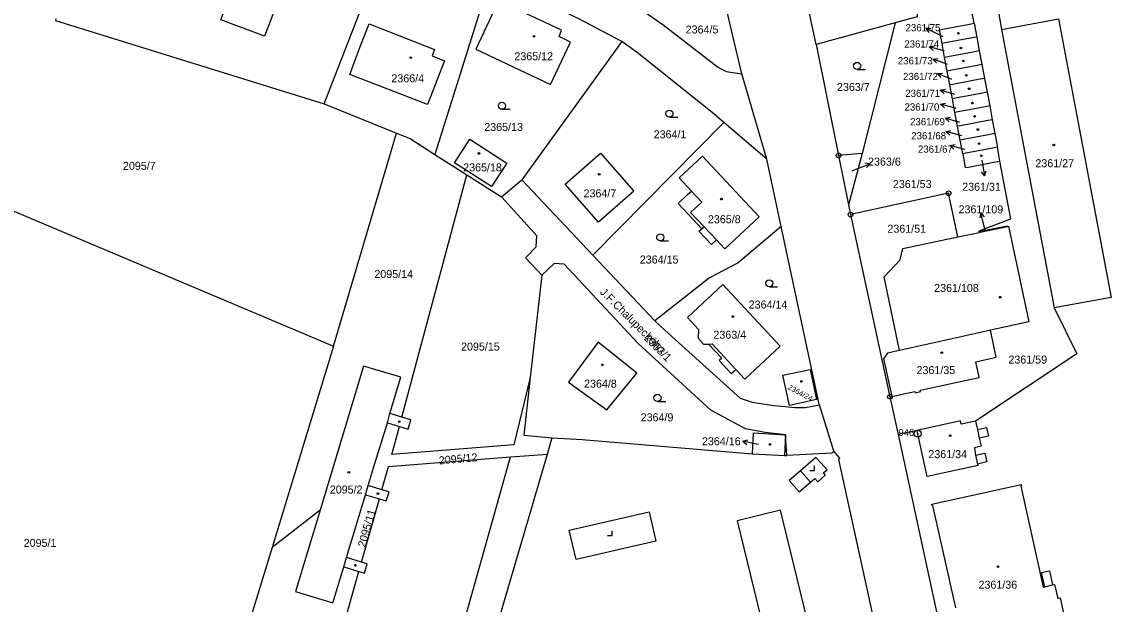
# Model space of a CAD drawing. Extents: x -733394 to -722299, y -1082822 to -1075049.
# Drawn here: x -729218.9 to -728987.5, y -1079755.7 to -1079631.8 of the extents above; entities that cross this region are included whole.
import ezdxf

# ---------------------------------------------------------------- set-up
doc = ezdxf.new("R2010")
doc.units = 0
for name, color, linetype in [('Hranice parcel', 7, 'Continuous'), ('Parcelní čísla', 7, 'Continuous'), ('Pop  PČ popisy', 7, 'Continuous'), ('Vnitřní kresba', 7, 'Continuous'), ('Značky bodu BP', 7, 'Continuous'), ('Značky budov', 7, 'Continuous'), ('Značky kultur', 7, 'Continuous')]:
    doc.layers.add(name, color=color, linetype=linetype)

msp = doc.modelspace()

# ---------------------------------------------------------------- linework, layer by layer
at = {"layer": 'Hranice parcel'}
for p, q in [((-729154.66, -1079649.28), (-729141.47, -1079615.15)), ((-729065.9, -1079642.93), (-729072.23, -1079616.08)), ((-729120.05, -1079624.67), (-729131.12, -1079660.03)), ((-729033.35, -1079632.08), (-729050.13, -1079636.65)), ((-729033.35, -1079632.08), (-729040.35, -1079659.87)), ((-729016.57, -1079632.16), (-729016.02, -1079635.09)), ((-729010.75, -1079633.49), (-728999.57, -1079692.68)), ((-729091.45, -1079636.06), (-729112.66, -1079665.46)), ((-729050.13, -1079636.65), (-729045.36, -1079660.26)), ((-729022.85, -1079639.41), (-729023.4, -1079636.48)), ((-729016.02, -1079635.09), (-729015.47, -1079638.02)), ((-729022.3, -1079642.34), (-729022.85, -1079639.41)), ((-729015.47, -1079638.02), (-729014.92, -1079640.95)), ((-729014.92, -1079640.95), (-729014.37, -1079643.88)), ((-729060.6, -1079661.06), (-729065.9, -1079642.93)), ((-729021.75, -1079645.27), (-729022.3, -1079642.34)), ((-729014.37, -1079643.88), (-729013.82, -1079646.81)), ((-729021.2, -1079648.2), (-729021.75, -1079645.27)), ((-729020.65, -1079651.13), (-729021.2, -1079648.2)), ((-729013.82, -1079646.81), (-729013.27, -1079649.74)), ((-729154.66, -1079649.28), (-729139.29, -1079655.49)), ((-729020.1, -1079654.05), (-729020.65, -1079651.13)), ((-729013.27, -1079649.74), (-729012.73, -1079652.67)), ((-729097.58, -1079681.44), (-729069.74, -1079653.26)), ((-729060.6, -1079661.06), (-729069.74, -1079653.26)), ((-729012.73, -1079652.67), (-729012.18, -1079655.6)), ((-729152.68, -1079700.84), (-729139.29, -1079655.49)), ((-729019.55, -1079656.98), (-729020.1, -1079654.05)), ((-729012.18, -1079655.6), (-729011.63, -1079658.53)), ((-729019, -1079659.91), (-729019.55, -1079656.98)), ((-729131.12, -1079660.03), (-729124.32, -1079664.37)), ((-729040.35, -1079659.87), (-729045.36, -1079660.26)), ((-729045.36, -1079660.26), (-729043.25, -1079670.76)), ((-729040.35, -1079659.87), (-729043.25, -1079670.76)), ((-729011.08, -1079661.46), (-729011.63, -1079658.53)), ((-729057.55, -1079675.35), (-729060.6, -1079661.06)), ((-729138.16, -1079715.88), (-729124.32, -1079664.37)), ((-729124.32, -1079664.37), (-729116.96, -1079669.08)), ((-729116.96, -1079669.08), (-729112.66, -1079665.46)), ((-729112.66, -1079665.46), (-729097.58, -1079681.44)), ((-729043.25, -1079670.76), (-729042.84, -1079672.82)), ((-729042.84, -1079672.82), (-729034.46, -1079711.56)), ((-729020.07, -1079677.59), (-729015.44, -1079676.62)), ((-729015.44, -1079676.62), (-729015.26, -1079676.58)), ((-729015.26, -1079676.58), (-729009.46, -1079675.36)), ((-729097.58, -1079681.44), (-729084.39, -1079695.42)), ((-729108.42, -1079685.68), (-729110.88, -1079707.5)), ((-729152.68, -1079700.84), (-729165.69, -1079743.6)), ((-729046.38, -1079723.17), (-729049.44, -1079713.28)), ((-729034.46, -1079711.56), (-729034.07, -1079711.48)), ((-729034.46, -1079711.56), (-729032.72, -1079719.6)), ((-729056.38, -1079724.05), (-729056.63, -1079719.64)), ((-729028.7, -1079718.72), (-729032.72, -1079719.6)), ((-729154.2, -1079863.45), (-729115.09, -1079724.37)), ((-729140.28, -1079836.77), (-729107.23, -1079723.75)), ((-729115.09, -1079724.37), (-729107.23, -1079723.75)), ((-729146.72, -1079746.73), (-729142.94, -1079733.28)), ((-729155.52, -1079735.68), (-729165.69, -1079743.6)), ((-729165.69, -1079743.6), (-729190.15, -1079823.11))]:
    msp.add_line(p, q, dxfattribs=at)
for points in [[(-729050.13, -1079636.65), (-729050.4, -1079635.29), (-729057.1, -1079604.4)], [(-729176.61, -1079631.4), (-729168.23, -1079609.38), (-729158.88, -1079612.93), (-729167.33, -1079634.93), (-729176.61, -1079631.4)], [(-729028.91, -1079622.88), (-729013.1, -1079619.89), (-729010.75, -1079633.49)], [(-729091.45, -1079636.06), (-729100.72, -1079631.13), (-729106.41, -1079628.38), (-729117.96, -1079623.87), (-729118.66, -1079624.39)], [(-729095.56, -1079624.85), (-729086.3, -1079629.96), (-729082.69, -1079632.41), (-729071.08, -1079641.44), (-729069.27, -1079642.42), (-729065.9, -1079642.93)], [(-729117.62, -1079627.37), (-729119.61, -1079631.64), (-729122.47, -1079637.69), (-729106.58, -1079645.16), (-729102.32, -1079636.14), (-729104.77, -1079635), (-729104.24, -1079633.61), (-729107.68, -1079632), (-729117.62, -1079627.37)], [(-729028.74, -1079629.32), (-729028.69, -1079630.81), (-729033.35, -1079632.08)], [(-729016.57, -1079632.16), (-729017.18, -1079628.92), (-729028.74, -1079629.32)], [(-729211.71, -1079631.13), (-729211.77, -1079631.56), (-729154.66, -1079649.28)], [(-729129.09, -1079640.14), (-729132.73, -1079649.42), (-729149.23, -1079643.02), (-729146.87, -1079636.77), (-729145.12, -1079632.31), (-729134.83, -1079636.34), (-729131.21, -1079637.76), (-729131.75, -1079639.1), (-729129.09, -1079640.14)], [(-729023.4, -1079636.48), (-729023.94, -1079633.55), (-729023.29, -1079633.42), (-729017.9, -1079632.41), (-729016.57, -1079632.16)], [(-729010.75, -1079633.49), (-728998.64, -1079631.2), (-728987.45, -1079690.43), (-728999.57, -1079692.68)], [(-729069.74, -1079653.26), (-729071.91, -1079651.41), (-729088.08, -1079638.42), (-729091.45, -1079636.06)], [(-729016.02, -1079635.09), (-729017.35, -1079635.34), (-729022.74, -1079636.35), (-729023.4, -1079636.48)], [(-729015.47, -1079638.02), (-729016.8, -1079638.27), (-729022.19, -1079639.28), (-729022.85, -1079639.41)], [(-729014.92, -1079640.95), (-729016.25, -1079641.2), (-729021.64, -1079642.21), (-729022.3, -1079642.34)], [(-729014.37, -1079643.88), (-729015.7, -1079644.13), (-729021.09, -1079645.14), (-729021.75, -1079645.27)], [(-729013.82, -1079646.81), (-729015.15, -1079647.06), (-729020.54, -1079648.07), (-729021.2, -1079648.2)], [(-729013.27, -1079649.74), (-729014.6, -1079649.99), (-729019.99, -1079651), (-729020.65, -1079651.13)], [(-729012.73, -1079652.67), (-729014.05, -1079652.92), (-729019.44, -1079653.93), (-729020.1, -1079654.05)], [(-729139.29, -1079655.49), (-729136.38, -1079656.67), (-729131.12, -1079660.03)], [(-729012.18, -1079655.6), (-729013.5, -1079655.85), (-729018.89, -1079656.86), (-729019.55, -1079656.98)], [(-729126.95, -1079661.81), (-729123.72, -1079656.81), (-729115.86, -1079661.88), (-729119.08, -1079666.88), (-729126.95, -1079661.81)], [(-729088.87, -1079667.83), (-729096.4, -1079674.44), (-729103.49, -1079666.4), (-729095.93, -1079659.77), (-729088.87, -1079667.83)], [(-729071.34, -1079678.21), (-729072.39, -1079679.2), (-729075.03, -1079676.38), (-729074.44, -1079675.84), (-729079.46, -1079670.46), (-729077.45, -1079668.58), (-729076.65, -1079667.83), (-729079.22, -1079665.04), (-729074.27, -1079660.41), (-729062.25, -1079673.28), (-729069.55, -1079680.1), (-729071.34, -1079678.21)], [(-729011.63, -1079658.53), (-729012.95, -1079658.78), (-729018.34, -1079659.79), (-729019, -1079659.91)], [(-729019, -1079659.91), (-729018.45, -1079662.84), (-729017.79, -1079662.72), (-729012.4, -1079661.71), (-729011.08, -1079661.46)], [(-729245.41, -1079661.71), (-729240.31, -1079663.84), (-729152.68, -1079700.84)], [(-729015.44, -1079676.62), (-729015.49, -1079676.29), (-729008.77, -1079673.76), (-729011.08, -1079661.46)], [(-729108.42, -1079685.68), (-729111.92, -1079682), (-729109.64, -1079679.67), (-729109.47, -1079677.34), (-729116.96, -1079669.08)], [(-729020.07, -1079677.59), (-729021.99, -1079668.31), (-729042.84, -1079672.82)], [(-729057.55, -1079675.35), (-729066.72, -1079683.12), (-729072.81, -1079686.31), (-729084.39, -1079695.42)], [(-729049.44, -1079713.28), (-729049.47, -1079713.14), (-729057.55, -1079675.35)], [(-729015.26, -1079676.58), (-729015.3, -1079676.38), (-729009.48, -1079675.23), (-729009.46, -1079675.36)], [(-729009.46, -1079675.36), (-729009.26, -1079675.32), (-729004.98, -1079695.67), (-729013.08, -1079697.42)], [(-729032.45, -1079701.71), (-729035.68, -1079686.04), (-729032.29, -1079682.44), (-729031.74, -1079680.05), (-729020.07, -1079677.59)], [(-729056.63, -1079719.64), (-729060.99, -1079719.18), (-729065.14, -1079718.37), (-729072.54, -1079714.44), (-729087.94, -1079700.24), (-729103.7, -1079683.39), (-729105.79, -1079683.26), (-729108.42, -1079685.68)], [(-729077.48, -1079694.75), (-729075.1, -1079697.3), (-729075.24, -1079699.13), (-729074.05, -1079700.37), (-729072.98, -1079700.36), (-729070.2, -1079703.36), (-729070.75, -1079703.87), (-729068.17, -1079706.65), (-729067.19, -1079705.74), (-729065.26, -1079707.8), (-729057.8, -1079700.82), (-729069.97, -1079687.72), (-729077.48, -1079694.75)], [(-728999.57, -1079692.68), (-728994.76, -1079702.41), (-729016.28, -1079716.76)], [(-729084.39, -1079695.42), (-729082.29, -1079697.44), (-729066.27, -1079711.84), (-729063.71, -1079712.71), (-729059.64, -1079713.38), (-729054.58, -1079713.82), (-729052.41, -1079713.86), (-729049.44, -1079713.28)], [(-729034.07, -1079711.48), (-729030.51, -1079710.71), (-729029.19, -1079710.42), (-729029.13, -1079710.71), (-729027.95, -1079710.46), (-729028.02, -1079710.17), (-729015.5, -1079707.47), (-729016.21, -1079704.13), (-729011.88, -1079703.17), (-729013.08, -1079697.42)], [(-729013.08, -1079697.42), (-729015.85, -1079698.03), (-729032.45, -1079701.71)], [(-729096.47, -1079699.93), (-729102.75, -1079708.44), (-729094.63, -1079714.35), (-729088.22, -1079706.57), (-729096.47, -1079699.93)], [(-729032.45, -1079701.71), (-729034.97, -1079702.27), (-729035.81, -1079703.54), (-729034.07, -1079711.48)], [(-729138.16, -1079715.88), (-729140.71, -1079715.13), (-729138.41, -1079707.43), (-729146.29, -1079705.06), (-729155.52, -1079735.68)], [(-729057.22, -1079707.01), (-729051.44, -1079705.74), (-729050.06, -1079712.17), (-729055.83, -1079713.42), (-729057.22, -1079707.01)], [(-729110.88, -1079707.5), (-729114.37, -1079721.8), (-729140.29, -1079723.82), (-729138.69, -1079717.87)], [(-729110.88, -1079707.5), (-729112.25, -1079719.7), (-729106.23, -1079720.32)], [(-729138.69, -1079717.87), (-729136.82, -1079718.43), (-729136.23, -1079716.45), (-729138.16, -1079715.88)], [(-729142.4, -1079731.35), (-729145.34, -1079730.46), (-729144.24, -1079726.9), (-729141.23, -1079717.12), (-729138.69, -1079717.87)], [(-729016.28, -1079716.76), (-729019.31, -1079717.42), (-729019.47, -1079716.69), (-729028.7, -1079718.72)], [(-729016.28, -1079716.76), (-729015.89, -1079718.51), (-729013.94, -1079718.08), (-729013.53, -1079719.94), (-729015.49, -1079720.37), (-729015.07, -1079722.09), (-729016.5, -1079722.42), (-729016.25, -1079724.02), (-729014.29, -1079723.59), (-729013.89, -1079725.44), (-729015.84, -1079725.87), (-729015.73, -1079726.21), (-729026.52, -1079728.52), (-729028.56, -1079719.42), (-729028.7, -1079718.72)], [(-729107.23, -1079723.75), (-729106.48, -1079721.19), (-729106.23, -1079720.32)], [(-729106.23, -1079720.32), (-729099.83, -1079720.67), (-729063.69, -1079723.72)], [(-729063.69, -1079723.72), (-729063.45, -1079719.27), (-729056.63, -1079719.64)], [(-729032.72, -1079719.6), (-729020.96, -1079774.06), (-729020.5, -1079776.81)], [(-729142.4, -1079731.35), (-729141.02, -1079726.43), (-729115.09, -1079724.37)], [(-729063.69, -1079723.72), (-729056.87, -1079724.09), (-729056.38, -1079724.05)], [(-729046.38, -1079723.17), (-729046.81, -1079723.54), (-729056.38, -1079724.05)], [(-729009.98, -1079886.28), (-729045.33, -1079724.88), (-729045.09, -1079724.66), (-729046.38, -1079723.17)], [(-729142.94, -1079733.28), (-729141.5, -1079733.71), (-729140.87, -1079731.81), (-729142.4, -1079731.35)], [(-729020.49, -1079756.44), (-729025.32, -1079734.71), (-729025.46, -1079734.74), (-729025.54, -1079734.39), (-729006.61, -1079730.19), (-729006.53, -1079730.55), (-729006.68, -1079730.59), (-729001.92, -1079752.02), (-729001.58, -1079751.95), (-729002.25, -1079748.92), (-729000.59, -1079748.55), (-728999.92, -1079751.58), (-728999.48, -1079751.48), (-728998.82, -1079754.46), (-728998.33, -1079754.35), (-728995.57, -1079766.8)], [(-729146.72, -1079746.73), (-729149.93, -1079745.74), (-729145.89, -1079732.39), (-729142.94, -1079733.28)], [(-729155.52, -1079735.68), (-729160.74, -1079753), (-729152.8, -1079755.41), (-729150.5, -1079747.72), (-729147.27, -1079748.71)], [(-729046.9, -1079780.13), (-729057.71, -1079735.71), (-729066.91, -1079737.94), (-729056.1, -1079782.37), (-729054.64, -1079782.04)], [(-729147.27, -1079748.71), (-729146.11, -1079749.06), (-729145.5, -1079747.1), (-729146.72, -1079746.73)], [(-729153.21, -1079769.83), (-729153.15, -1079769.65), (-729147.27, -1079748.71)]]:
    msp.add_lwpolyline(points, dxfattribs=at)
at = {"layer": 'Pop  PČ popisy'}
for p, q in [((-729026.87, -1079633.23), (-729025.75, -1079633.22)), ((-729024.17, -1079634.55), (-729026.87, -1079633.23)), ((-729026.87, -1079633.23), (-729026.19, -1079634.12)), ((-729023.16, -1079635.05), (-729024.17, -1079634.55)), ((-729026.11, -1079637.19), (-729025.01, -1079636.97)), ((-729023.21, -1079637.97), (-729026.11, -1079637.19)), ((-729026.11, -1079637.19), (-729025.27, -1079637.94)), ((-729025.37, -1079639.76), (-729024.26, -1079639.64)), ((-729022.85, -1079638.07), (-729023.21, -1079637.97)), ((-729022.55, -1079640.79), (-729025.37, -1079639.76)), ((-729025.37, -1079639.76), (-729024.6, -1079640.58)), ((-729022.25, -1079640.9), (-729022.55, -1079640.79)), ((-729024.37, -1079642.83), (-729023.26, -1079642.76)), ((-729021.61, -1079644), (-729024.37, -1079642.83)), ((-729024.37, -1079642.83), (-729023.65, -1079643.68)), ((-729021.33, -1079644.12), (-729021.61, -1079644)), ((-729023.76, -1079646.36), (-729022.66, -1079646.18)), ((-729020.89, -1079647.24), (-729023.76, -1079646.36)), ((-729023.76, -1079646.36), (-729022.95, -1079647.13)), ((-729020.7, -1079647.3), (-729020.89, -1079647.24)), ((-729023.73, -1079649.39), (-729022.63, -1079649.17)), ((-729020.83, -1079650.17), (-729023.73, -1079649.39)), ((-729023.73, -1079649.39), (-729022.89, -1079650.14)), ((-729020.42, -1079650.28), (-729020.83, -1079650.17)), ((-729022.73, -1079652.33), (-729021.63, -1079652.13)), ((-729019.85, -1079653.16), (-729022.73, -1079652.33)), ((-729022.73, -1079652.33), (-729021.91, -1079653.09)), ((-729019.68, -1079653.21), (-729019.85, -1079653.16)), ((-729022.59, -1079655.19), (-729021.49, -1079654.97)), ((-729019.69, -1079655.97), (-729022.59, -1079655.19)), ((-729022.59, -1079655.19), (-729021.75, -1079655.94)), ((-729021.72, -1079658.15), (-729020.62, -1079657.93)), ((-729018.82, -1079658.93), (-729021.72, -1079658.15)), ((-729021.72, -1079658.15), (-729020.88, -1079658.9)), ((-729019.19, -1079656.11), (-729019.69, -1079655.97)), ((-729018.58, -1079659), (-729018.82, -1079658.93)), ((-729041.46, -1079663.13), (-729038.68, -1079662.01)), ((-729038.68, -1079662.01), (-729039.79, -1079661.92)), ((-729038.68, -1079662.01), (-729039.42, -1079662.84)), ((-729014.96, -1079661.23), (-729014.89, -1079661.65)), ((-729014.89, -1079661.65), (-729014.37, -1079664.6)), ((-729042.5, -1079663.56), (-729041.46, -1079663.13)), ((-729014.37, -1079664.6), (-729015.04, -1079663.71)), ((-729014.37, -1079664.6), (-729014.05, -1079663.53)), ((-729015.14, -1079672.45), (-729015.38, -1079673.54)), ((-729014.41, -1079675.36), (-729015.14, -1079672.45)), ((-729015.14, -1079672.45), (-729014.41, -1079673.3)), ((-729014.18, -1079676.31), (-729014.41, -1079675.36)), ((-729065.73, -1079721.04), (-729064.64, -1079720.75)), ((-729062.79, -1079721.66), (-729065.73, -1079721.04)), ((-729065.73, -1079721.04), (-729064.85, -1079721.73)), ((-729062.37, -1079721.75), (-729062.79, -1079721.66))]:
    msp.add_line(p, q, dxfattribs=at)
at = {"layer": 'Vnitřní kresba'}
for p, q in [((-729076.65, -1079667.83), (-729074.46, -1079670.17)), ((-729074.46, -1079670.17), (-729076.83, -1079672.39)), ((-729076.83, -1079672.39), (-729073.97, -1079675.39)), ((-729073.97, -1079675.39), (-729074.44, -1079675.84)), ((-729073.97, -1079675.39), (-729071.34, -1079678.21)), ((-729072.98, -1079700.36), (-729072.24, -1079700.35)), ((-729072.24, -1079700.35), (-729067.19, -1079705.74)), ((-729141.23, -1079717.12), (-729140.71, -1079715.13)), ((-729056.63, -1079719.64), (-729056.87, -1079724.09)), ((-729015.89, -1079718.51), (-729015.49, -1079720.37)), ((-729050.18, -1079724.45), (-729053.45, -1079727.3)), ((-729050.18, -1079724.45), (-729049.16, -1079725.59)), ((-729016.25, -1079724.02), (-729015.84, -1079725.87)), ((-729053.45, -1079727.3), (-729055.86, -1079729.4)), ((-729051.34, -1079729.71), (-729053.45, -1079727.3)), ((-729049.16, -1079725.59), (-729047.83, -1079727.09)), ((-729048.66, -1079727.77), (-729047.83, -1079727.09)), ((-729055.86, -1079729.4), (-729053.76, -1079731.81)), ((-729053.76, -1079731.81), (-729051.34, -1079729.71)), ((-729051.34, -1079729.71), (-729050.44, -1079728.92)), ((-729049.81, -1079729.64), (-729050.44, -1079728.92)), ((-729049.81, -1079729.64), (-729048.23, -1079728.26)), ((-729048.66, -1079727.77), (-729048.23, -1079728.26)), ((-729145.89, -1079732.39), (-729145.34, -1079730.46)), ((-729102.58, -1079739.96), (-729085.63, -1079736.02)), ((-729085.63, -1079736.02), (-729084.18, -1079742.25)), ((-729101.13, -1079746.19), (-729102.58, -1079739.96)), ((-729084.18, -1079742.25), (-729101.13, -1079746.19)), ((-729150.5, -1079747.72), (-729149.93, -1079745.74)), ((-729001.58, -1079751.95), (-728999.92, -1079751.58))]:
    msp.add_line(p, q, dxfattribs=at)
at = {"layer": 'Značky bodu BP'}
for centre, radius in [((-729045.36, -1079660.26), 0.5), ((-729045.36, -1079660.26), 0.0303), ((-729021.99, -1079668.31), 0.5), ((-729021.99, -1079668.31), 0.0303), ((-729042.84, -1079672.82), 0.5), ((-729042.84, -1079672.82), 0.0303), ((-729034.46, -1079711.56), 0.5), ((-729034.46, -1079711.56), 0.0303), ((-729028.56, -1079719.42), 0.75), ((-729028.56, -1079719.42), 0.03)]:
    msp.add_circle(centre, radius, dxfattribs=at)
at = {"layer": 'Značky budov'}
for centre in [(-729110.1, -1079634.93), (-729019.93, -1079634.31), (-729019.4, -1079637.41), (-729136.3, -1079639.46), (-729018.87, -1079640.17), (-729018.23, -1079643.22), (-729017.64, -1079646.09), (-729016.94, -1079649.14), (-729016.47, -1079651.95), (-729015.77, -1079654.76), (-729015.53, -1079657.75), (-728999.65, -1079658.04), (-729121.8, -1079659.83), (-729015.06, -1079660.33), (-729096.23, -1079664.29), (-729070.26, -1079669.55), (-729011.04, -1079690.41), (-729067.83, -1079694.52), (-729023.44, -1079702.21), (-729095.56, -1079704.78), (-729053.29, -1079708.32), (-729138.7, -1079716.87), (-729021.65, -1079719.84), (-729059.96, -1079721.71), (-729149.43, -1079727.62), (-729143.26, -1079732.18), (-729148.03, -1079747.41), (-729011.49, -1079747.71)]:
    msp.add_circle(centre, 0.175, dxfattribs=at)
at = {"layer": 'Značky kultur'}
for p, q in [((-729041.43, -1079641.97), (-729039.68, -1079641.97)), ((-729116.89, -1079650.45), (-729115.14, -1079650.45)), ((-729081.31, -1079652.12), (-729079.56, -1079652.12)), ((-729083.27, -1079678.42), (-729081.52, -1079678.42)), ((-729060.08, -1079688.2), (-729058.33, -1079688.2)), ((-729083.85, -1079712.55), (-729082.1, -1079712.55)), ((-729051.5, -1079727.23), (-729050.5, -1079727.23)), ((-729050.5, -1079727.23), (-729050.5, -1079726.23)), ((-729094.5, -1079741.06), (-729093.5, -1079741.06)), ((-729093.5, -1079741.06), (-729093.5, -1079740.06))]:
    msp.add_line(p, q, dxfattribs=at)
for centre in [(-729041.43, -1079641.22), (-729116.89, -1079649.7), (-729081.31, -1079651.37), (-729083.27, -1079677.67), (-729060.08, -1079687.45), (-729083.85, -1079711.8)]:
    msp.add_circle(centre, 0.75, dxfattribs=at)

# ---------------------------------------------------------------- texts
at = {"layer": 'Parcelní čísla'}
for s, height, p in [('2364/5', 1.7, (-729077.86, -1079634.33)), ('2361/75', 1.53, (-729031.14, -1079633.86)), ('2361/74', 1.53, (-729031.41, -1079637.32)), ('2365/12', 1.7, (-729114.26, -1079640.02)), ('2361/73', 1.53, (-729032.78, -1079640.89)), ('2366/4', 1.7, (-729140.39, -1079644.71)), ('2361/72', 1.53, (-729031.67, -1079644.23)), ('2363/7', 1.7, (-729045.71, -1079646.55)), ('2361/71', 1.53, (-729031.2, -1079647.82)), ('2361/70', 1.53, (-729031.36, -1079650.71)), ('2365/13', 1.7, (-729120.65, -1079655.05)), ('2361/69', 1.53, (-729030.18, -1079653.85)), ('2364/1', 1.7, (-729084.66, -1079656.62)), ('2361/68', 1.53, (-729029.93, -1079656.83)), ('2361/67', 1.53, (-729028.51, -1079659.68)), ('2095/7', 1.7, (-729197.42, -1079663.32)), ('2365/18', 1.7, (-729125.13, -1079663.65)), ('2363/6', 1.7, (-729039.11, -1079662.42)), ('2361/27', 1.7, (-729003.56, -1079662.76)), ('2364/7', 1.7, (-729099.56, -1079669.16)), ('2361/53', 1.7, (-729033.83, -1079667.19)), ('2361/31', 1.7, (-729019.11, -1079667.77)), ('2361/109', 1.7, (-729019.88, -1079672.57)), ('2365/8', 1.7, (-729073.13, -1079674.67)), ('2361/51', 1.7, (-729035, -1079676.69)), ('2364/15', 1.7, (-729087.61, -1079683.24)), ('2095/14', 1.7, (-729144, -1079686.32)), ('2361/108', 1.7, (-729025.07, -1079689.29)), ('2364/14', 1.7, (-729064.47, -1079692.81)), ('2363/4', 1.7, (-729071.96, -1079699.23)), ('2095/15', 1.7, (-729125.58, -1079701.75)), ('2361/59', 1.7, (-729009.29, -1079704.51)), ('2361/35', 1.7, (-729028.81, -1079706.74)), ('2364/8', 1.7, (-729099.45, -1079709.64)), ('2364/9', 1.7, (-729087.42, -1079716.79)), ('2364/16', 1.7, (-729074.4, -1079721.88)), ('2361/34', 1.7, (-729026.3, -1079724.62)), ('2095/2', 1.7, (-729153.47, -1079732.15)), ('2095/1', 1.7, (-729218.5, -1079743.49)), ('2361/36', 1.7, (-729015.64, -1079752.38))]:
    msp.add_text(s, height=height, dxfattribs=at).set_placement(p)
for s, height, rotation, p in [('2363/1', 1.7, 315, (-729086.82, -1079699.29)), ('2364/24', 1.139, 332, (-729056.28, -1079709.9)), ('2095/12', 1.7, 5, (-729130.22, -1079725.97)), ('2095/11', 1.7, 74, (-729145.94, -1079743.7))]:
    msp.add_text(s, height=height, rotation=rotation, dxfattribs=at).set_placement(p)
at = {"layer": 'Pop  PČ popisy'}
msp.add_text('J.F.Chalupeckého', height=1.7, rotation=315, dxfattribs=at).set_placement((-729096.18, -1079689.46))
at = {"layer": 'Značky bodu BP'}
msp.add_text('946', height=1.5, dxfattribs=at).set_placement((-729032.66, -1079719.92))

doc.saveas('drawing.dxf')
